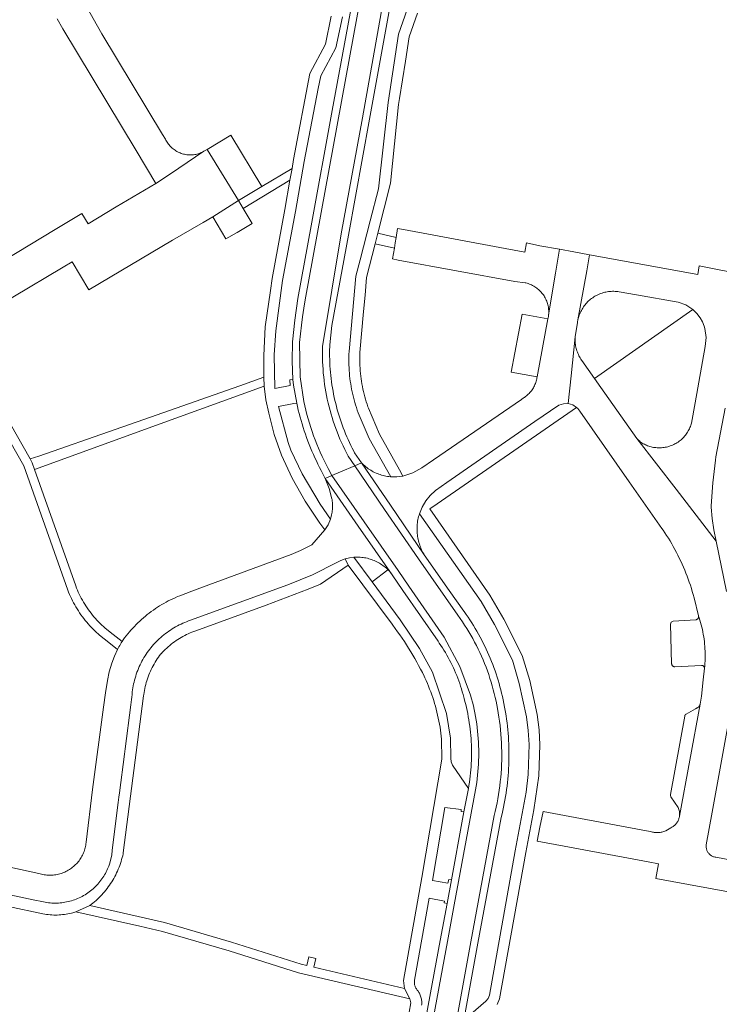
# Model space of a CAD drawing. Extents: x 146402 to 164798, y 455483 to 464134.
# Tile 437 of 575: x 158873 to 158989, y 460057 to 460221. Entities that reach past the tile are written whole.
import ezdxf

# ---------------------------------------------------------------- set-up
doc = ezdxf.new("R2010")
doc.units = 0
doc.header["$LTSCALE"] = 0.2
for name, color, linetype, lineweight in [('B-XX-VH-VERHARDING_ASFALT-GV', 252, 'CONTINUOUS', 18), ('B-XX-VH-VERHARDING_BETONSTRAATSTEEN-GV', 252, 'CONTINUOUS', 18), ('B-XX-VH-VERHARDING_HALFVERHARDING-GV', 252, 'CONTINUOUS', 18), ('B-XX-VH-VERHARDING_TEGEL-GV', 252, 'CONTINUOUS', 18)]:
    doc.layers.add(name, color=color, linetype=linetype, lineweight=lineweight)

msp = doc.modelspace()

# ---------------------------------------------------------------- linework, layer by layer
at = {"layer": 'B-XX-VH-VERHARDING_ASFALT-GV'}
for points in [[(158931.69, 460236.456), (158920.282, 460174.305), (158920.051, 460172.893), (158919.845, 460171.477), (158919.663, 460170.058), (158919.507, 460168.636), (158919.376, 460167.211), (158919.451, 460161.478), (158920.058, 460157.367), (158920.222, 460156.642), (158920.398, 460155.92), (158920.585, 460155.201), (158920.786, 460154.486), (158920.998, 460153.774), (158921.222, 460153.065), (158921.459, 460152.361), (158921.707, 460151.66), (158921.967, 460150.964), (158922.239, 460150.273), (158922.522, 460149.586), (158922.817, 460148.904), (158923.124, 460148.227), (158923.442, 460147.556), (158923.771, 460146.889), (158924.112, 460146.229), (158924.738, 460145.055), (158926.18, 460145.667), (158928.536, 460146.667), (158927.452, 460148.274), (158927.159, 460148.834), (158926.876, 460149.398), (158926.603, 460149.968), (158926.339, 460150.542), (158926.086, 460151.121), (158925.843, 460151.704), (158925.61, 460152.291), (158925.387, 460152.882), (158925.175, 460153.477), (158924.973, 460154.075), (158924.781, 460154.677), (158924.6, 460155.282), (158924.429, 460155.891), (158924.269, 460156.502), (158924.12, 460157.115), (158923.981, 460157.732), (158923.853, 460158.35), (158923.736, 460158.971), (158923.63, 460159.594), (158923.534, 460160.218), (158923.45, 460160.844), (158923.376, 460161.471), (158923.313, 460162.1), (158923.262, 460162.729), (158923.221, 460163.36), (158923.191, 460163.991), (158923.172, 460164.622), (158923.164, 460165.254), (158923.167, 460165.885), (158923.181, 460166.517), (158926.309, 460185.275), (158929.829, 460204.595), (158936.063, 460239.59)], [(158936.063, 460239.59), (158929.829, 460204.595), (158926.309, 460185.275), (158923.181, 460166.517), (158923.167, 460165.885), (158923.164, 460165.254), (158923.172, 460164.622), (158923.191, 460163.991), (158923.221, 460163.36), (158923.262, 460162.729), (158923.313, 460162.1), (158923.376, 460161.471), (158923.45, 460160.844), (158923.534, 460160.218), (158923.63, 460159.594), (158923.736, 460158.971), (158923.853, 460158.35), (158923.981, 460157.732), (158924.12, 460157.115), (158924.269, 460156.502), (158924.429, 460155.891), (158924.6, 460155.282), (158924.781, 460154.677), (158924.973, 460154.075), (158925.175, 460153.477), (158925.387, 460152.882), (158925.61, 460152.291), (158925.843, 460151.704), (158926.086, 460151.121), (158926.339, 460150.542), (158926.603, 460149.968), (158926.876, 460149.398), (158927.159, 460148.834), (158927.452, 460148.274), (158928.536, 460146.667), (158929.651, 460147.141), (158928.51, 460148.84), (158928.369, 460149.107), (158928.126, 460149.578), (158927.891, 460150.054), (158927.663, 460150.532), (158927.443, 460151.014), (158927.229, 460151.499), (158927.023, 460151.988), (158926.825, 460152.479), (158926.633, 460152.973), (158926.45, 460153.47), (158926.273, 460153.97), (158926.105, 460154.473), (158925.944, 460154.978), (158925.79, 460155.485), (158925.645, 460155.995), (158925.507, 460156.507), (158925.376, 460157.021), (158925.254, 460157.536), (158925.139, 460158.054), (158925.032, 460158.573), (158924.933, 460159.094), (158924.842, 460159.616), (158924.759, 460160.139), (158924.683, 460160.664), (158924.616, 460161.19), (158924.556, 460161.716), (158924.505, 460162.244), (158924.461, 460162.772), (158924.426, 460163.301), (158924.398, 460163.83), (158924.378, 460164.36), (158924.367, 460164.89), (158924.363, 460165.42), (158924.368, 460165.95), (158924.38, 460166.48), (158924.42, 460166.8), (158924.73, 460170.04), (158927.49, 460185.06), (158931.01, 460204.38), (158936.784, 460236.14)], [(158928.365, 460225.046), (158924.81, 460205.79), (158921.29, 460186.58), (158919.1, 460174.51), (158918.56, 460170.92), (158918.18, 460167.31), (158918.13, 460164.07), (158918.23, 460161.03), (158918.37, 460160.07), (158918.885, 460157.113), (158919.016, 460156.527), (158919.155, 460155.943), (158919.302, 460155.361), (158919.456, 460154.781), (158919.618, 460154.203), (158919.788, 460153.628), (158919.965, 460153.054), (158920.15, 460152.483), (158920.343, 460151.915), (158920.543, 460151.349), (158920.751, 460150.786), (158920.966, 460150.225), (158921.189, 460149.668), (158921.419, 460149.113), (158921.656, 460148.562), (158921.901, 460148.014), (158922.153, 460147.469), (158922.413, 460146.928), (158922.679, 460146.39), (158922.953, 460145.856), (158923.05, 460145.67), (158923.338, 460145.127), (158923.607, 460144.575), (158924.738, 460145.055), (158924.112, 460146.229), (158923.771, 460146.889), (158923.442, 460147.556), (158923.124, 460148.227), (158922.817, 460148.904), (158922.522, 460149.586), (158922.239, 460150.273), (158921.967, 460150.964), (158921.707, 460151.66), (158921.459, 460152.361), (158921.222, 460153.065), (158920.998, 460153.774), (158920.786, 460154.486), (158920.585, 460155.201), (158920.398, 460155.92), (158920.222, 460156.642), (158920.058, 460157.367), (158919.451, 460161.478), (158919.376, 460167.211), (158919.507, 460168.636), (158919.663, 460170.058), (158919.845, 460171.477), (158920.051, 460172.893), (158920.282, 460174.305), (158931.69, 460236.456)], [(158990.4, 460125.74), (158988.699, 460134.115), (158982.017, 460142.75), (158975.47, 460151.21), (158969.49, 460159.72), (158968.459, 460161.189), (158966.34, 460164.2), (158966.301, 460164.254), (158966.179, 460164.432), (158966.063, 460164.615), (158965.954, 460164.802), (158965.852, 460164.994), (158965.757, 460165.188), (158965.669, 460165.386), (158965.589, 460165.587), (158965.516, 460165.791), (158965.451, 460165.998), (158965.393, 460166.207), (158965.343, 460166.417), (158965.302, 460166.63), (158965.267, 460166.844), (158965.241, 460167.059), (158965.223, 460167.275), (158965.213, 460167.491), (158965.21, 460167.707), (158965.216, 460167.924), (158965.23, 460168.14), (158964.542, 460161.637), (158964.054, 460157.024), (158964.812, 460156.809), (158965.472, 460156.378), (158965.671, 460156.183), (158965.85, 460155.97), (158965.98, 460155.75), (158974.23, 460143.97), (158979.66, 460136.24), (158979.843, 460135.975), (158980.145, 460135.525), (158980.441, 460135.071), (158980.73, 460134.612), (158981.012, 460134.149), (158981.288, 460133.682), (158981.556, 460133.21), (158981.817, 460132.735), (158982.072, 460132.257), (158982.319, 460131.774), (158982.559, 460131.288), (158982.792, 460130.798), (158983.018, 460130.305), (158983.237, 460129.809), (158983.448, 460129.31), (158983.651, 460128.807), (158983.848, 460128.302), (158984.036, 460127.793), (158984.218, 460127.282), (158984.391, 460126.769), (158984.558, 460126.252), (158984.716, 460125.734), (158984.867, 460125.213), (158985.01, 460124.69), (158985.753, 460121.701), (158985.755, 460121.695), (158985.769, 460121.632), (158985.868, 460121.356), (158985.988, 460120.97), (158986.101, 460120.581), (158986.206, 460120.19), (158986.304, 460119.797), (158986.393, 460119.402), (158986.475, 460119.005), (158986.549, 460118.607), (158986.615, 460118.208), (158986.673, 460117.807), (158986.724, 460117.405), (158986.766, 460117.003), (158986.8, 460116.599), (158986.827, 460116.195), (158986.845, 460115.791), (158986.856, 460115.386), (158986.858, 460114.981), (158986.852, 460114.576), (158986.839, 460114.171), (158986.817, 460113.767), (158986.788, 460113.363), (158986.75, 460112.96), (158986.538, 460111.057), (158986.23, 460108.3), (158986.018, 460106.985), (158982.581, 460088.347), (158982.566, 460088.252), (158982.538, 460088.114), (158982.502, 460087.977), (158982.458, 460087.843), (158982.407, 460087.711), (158982.348, 460087.583), (158982.282, 460087.458), (158982.21, 460087.337), (158982.13, 460087.22), (158982.044, 460087.108), (158981.952, 460087.001), (158981.854, 460086.9), (158981.75, 460086.804), (158981.641, 460086.714), (158981.527, 460086.63), (158981.409, 460086.553), (158981.286, 460086.483), (158981.16, 460086.42), (158980.29, 460085.92), (158980.278, 460085.914), (158980.131, 460085.848), (158979.981, 460085.79), (158979.828, 460085.738), (158979.673, 460085.695), (158979.516, 460085.659), (158979.357, 460085.631), (158979.197, 460085.612), (158979.036, 460085.6), (158978.875, 460085.596), (158978.714, 460085.6), (158978.554, 460085.612), (158978.394, 460085.632), (158978.235, 460085.66), (158978.078, 460085.695), (158977.923, 460085.739), (158977.77, 460085.79), (158977.09, 460085.92), (158964.35, 460088.28), (158959.89, 460089.11), (158959.369, 460086.532), (158958.89, 460084.16), (158963.4, 460083.33), (158977.37, 460080.74), (158979.09, 460080.43), (158978.66, 460077.99), (158992.83, 460075.36)], [(158945.2, 460052.786), (158947.87, 460067.396), (158951.766, 460088.43), (158951.934, 460089.129), (158952.09, 460089.831), (158952.234, 460090.536), (158952.365, 460091.242), (158952.485, 460091.951), (158952.592, 460092.662), (158952.688, 460093.375), (158952.771, 460094.089), (158952.841, 460094.805), (158952.9, 460095.521), (158952.946, 460096.239), (158952.98, 460096.957), (158953.001, 460097.676), (158953.01, 460098.395), (158953.007, 460099.114), (158952.992, 460099.832), (158952.964, 460100.551), (158952.924, 460101.269), (158952.872, 460101.986), (158952.807, 460102.702), (158952.73, 460103.417), (158952.641, 460104.13), (158952.539, 460104.842), (158952.426, 460105.552), (158952.3, 460106.26), (158952.056, 460107.473), (158951.915, 460108.115), (158951.764, 460108.754), (158951.601, 460109.391), (158951.427, 460110.024), (158951.241, 460110.655), (158951.045, 460111.282), (158950.838, 460111.905), (158950.62, 460112.525), (158950.391, 460113.141), (158950.152, 460113.753), (158949.902, 460114.36), (158949.641, 460114.963), (158949.37, 460115.562), (158949.088, 460116.155), (158948.796, 460116.744), (158948.494, 460117.327), (158948.181, 460117.905), (158947.859, 460118.478), (158947.526, 460119.044), (158947.184, 460119.605), (158946.832, 460120.16), (158946.47, 460120.708), (158946.099, 460121.251), (158945.718, 460121.786), (158939.13, 460131.182), (158933.493, 460139.41), (158928.536, 460146.667), (158926.18, 460145.667), (158924.738, 460145.055), (158930.122, 460137.318), (158935.755, 460129.226), (158937.548, 460126.611), (158943.398, 460118.131), (158946.053, 460113.234), (158947.834, 460108.489), (158947.997, 460107.899), (158948.149, 460107.307), (158948.291, 460106.712), (158948.422, 460106.115), (158948.543, 460105.515), (158948.654, 460104.914), (158948.754, 460104.311), (158948.844, 460103.706), (158948.923, 460103.099), (158948.992, 460102.491), (158949.05, 460101.883), (158949.098, 460101.273), (158949.135, 460100.662), (158949.161, 460100.051), (158949.177, 460099.44), (158949.183, 460098.828), (158949.177, 460098.217), (158949.161, 460097.605), (158949.134, 460096.994), (158949.097, 460096.384), (158949.049, 460095.774), (158948.991, 460095.165), (158948.922, 460094.558), (158948.843, 460093.951), (158948.753, 460093.346), (158948.652, 460092.743), (158945.081, 460073.605), (158943.961, 460067.455), (158941.069, 460051.869)], [(158946.38, 460052.57), (158949.05, 460067.18), (158952.93, 460088.14), (158953.068, 460088.711), (158953.199, 460089.284), (158953.321, 460089.859), (158953.436, 460090.435), (158953.543, 460091.013), (158953.642, 460091.592), (158953.733, 460092.172), (158953.816, 460092.754), (158953.891, 460093.337), (158953.959, 460093.92), (158954.018, 460094.505), (158954.069, 460095.09), (158954.113, 460095.676), (158954.148, 460096.262), (158954.176, 460096.849), (158954.195, 460097.437), (158954.207, 460098.024), (158954.21, 460098.612), (158954.206, 460099.199), (158954.193, 460099.787), (158954.173, 460100.374), (158954.144, 460100.961), (158954.108, 460101.547), (158954.063, 460102.133), (158954.011, 460102.718), (158953.951, 460103.303), (158953.882, 460103.886), (158953.806, 460104.469), (158953.722, 460105.05), (158953.63, 460105.631), (158953.53, 460106.209), (158953.48, 460106.48), (158953.23, 460107.72), (158953.112, 460108.264), (158952.986, 460108.807), (158952.852, 460109.347), (158952.71, 460109.886), (158952.56, 460110.422), (158952.403, 460110.957), (158952.239, 460111.488), (158952.066, 460112.018), (158951.886, 460112.545), (158951.699, 460113.069), (158951.504, 460113.591), (158951.301, 460114.11), (158951.091, 460114.626), (158950.874, 460115.138), (158950.649, 460115.648), (158950.417, 460116.154), (158950.178, 460116.657), (158949.932, 460117.157), (158949.678, 460117.652), (158949.418, 460118.144), (158949.15, 460118.633), (158948.875, 460119.117), (158948.593, 460119.598), (158948.305, 460120.074), (158948.01, 460120.546), (158947.708, 460121.014), (158947.399, 460121.477), (158947.084, 460121.936), (158946.762, 460122.391), (158946.69, 460122.49), (158944.26, 460125.91), (158940.12, 460131.86), (158934.483, 460140.088), (158929.651, 460147.141), (158928.536, 460146.667), (158933.493, 460139.41), (158939.13, 460131.182), (158945.718, 460121.786), (158946.099, 460121.251), (158946.47, 460120.708), (158946.832, 460120.16), (158947.184, 460119.605), (158947.526, 460119.044), (158947.859, 460118.478), (158948.181, 460117.905), (158948.494, 460117.327), (158948.796, 460116.744), (158949.088, 460116.155), (158949.37, 460115.562), (158949.641, 460114.963), (158949.902, 460114.36), (158950.152, 460113.753), (158950.391, 460113.141), (158950.62, 460112.525), (158950.838, 460111.905), (158951.045, 460111.282), (158951.241, 460110.655), (158951.427, 460110.024), (158951.601, 460109.391), (158951.764, 460108.754), (158951.915, 460108.115), (158952.056, 460107.473), (158952.3, 460106.26), (158952.426, 460105.552), (158952.539, 460104.842), (158952.641, 460104.13), (158952.73, 460103.417), (158952.807, 460102.702), (158952.872, 460101.986), (158952.924, 460101.269), (158952.964, 460100.551), (158952.992, 460099.832), (158953.007, 460099.114), (158953.01, 460098.395), (158953.001, 460097.676), (158952.98, 460096.957), (158952.946, 460096.239), (158952.9, 460095.521), (158952.841, 460094.805), (158952.771, 460094.089), (158952.688, 460093.375), (158952.592, 460092.662), (158952.485, 460091.951), (158952.365, 460091.242), (158952.234, 460090.536), (158952.09, 460089.831), (158951.934, 460089.129), (158951.766, 460088.43), (158947.87, 460067.396), (158945.2, 460052.786)], [(158941.069, 460051.869), (158943.961, 460067.455), (158945.081, 460073.605), (158948.652, 460092.743), (158948.753, 460093.346), (158948.843, 460093.951), (158948.922, 460094.558), (158948.991, 460095.165), (158949.049, 460095.774), (158949.097, 460096.384), (158949.134, 460096.994), (158949.161, 460097.605), (158949.177, 460098.217), (158949.183, 460098.828), (158949.177, 460099.44), (158949.161, 460100.051), (158949.135, 460100.662), (158949.098, 460101.273), (158949.05, 460101.883), (158948.992, 460102.491), (158948.923, 460103.099), (158948.844, 460103.706), (158948.754, 460104.311), (158948.654, 460104.914), (158948.543, 460105.515), (158948.422, 460106.115), (158948.291, 460106.712), (158948.149, 460107.307), (158947.997, 460107.899), (158947.834, 460108.489), (158946.053, 460113.234), (158943.398, 460118.131), (158937.548, 460126.611), (158935.755, 460129.226), (158930.122, 460137.318), (158924.738, 460145.055), (158923.607, 460144.575), (158929.137, 460136.632), (158934.77, 460128.54), (158936.56, 460125.93), (158942.41, 460117.45), (158942.616, 460117.155), (158942.88, 460116.763), (158943.139, 460116.367), (158943.39, 460115.966), (158943.635, 460115.561), (158943.872, 460115.152), (158944.103, 460114.739), (158944.327, 460114.322), (158944.543, 460113.902), (158944.753, 460113.478), (158944.955, 460113.05), (158945.15, 460112.619), (158945.338, 460112.185), (158945.518, 460111.748), (158945.691, 460111.307), (158945.856, 460110.864), (158946.014, 460110.418), (158946.165, 460109.97), (158946.308, 460109.519), (158946.443, 460109.065), (158946.57, 460108.61), (158946.68, 460108.16), (158946.74, 460107.946), (158946.876, 460107.442), (158947.004, 460106.936), (158947.124, 460106.428), (158947.237, 460105.919), (158947.341, 460105.407), (158947.438, 460104.894), (158947.527, 460104.38), (158947.608, 460103.864), (158947.681, 460103.347), (158947.747, 460102.829), (158947.804, 460102.311), (158947.853, 460101.791), (158947.894, 460101.271), (158947.928, 460100.75), (158947.953, 460100.228), (158947.971, 460099.707), (158947.98, 460099.185), (158947.981, 460098.663), (158947.975, 460098.141), (158947.96, 460097.619), (158947.938, 460097.097), (158947.907, 460096.576), (158947.868, 460096.056), (158947.822, 460095.536), (158947.767, 460095.016), (158947.705, 460094.498), (158947.635, 460093.981), (158947.556, 460093.465), (158947.47, 460092.95), (158946.72, 460089.06), (158946.5, 460087.83), (158944.67, 460077.73), (158943.9, 460073.82), (158942.78, 460067.67), (158939.04, 460047.51)], [(158993.54, 460080.59), (158988.62, 460081.5), (158988.5, 460081.52), (158988.382, 460081.548), (158988.266, 460081.584), (158988.152, 460081.627), (158988.042, 460081.677), (158987.935, 460081.735), (158987.832, 460081.8), (158987.734, 460081.871), (158987.641, 460081.948), (158987.552, 460082.032), (158987.47, 460082.121), (158987.394, 460082.215), (158987.324, 460082.315), (158987.26, 460082.418), (158987.204, 460082.526), (158987.155, 460082.637), (158987.113, 460082.751), (158987.079, 460082.867), (158987.053, 460082.986), (158987.034, 460083.106), (158987.024, 460083.227), (158987.021, 460083.348), (158987.027, 460083.469), (158987.04, 460083.59), (158988.04, 460088.98), (158991.34, 460107.3)]]:
    msp.add_lwpolyline(points, dxfattribs=at)
at = {"layer": 'B-XX-VH-VERHARDING_BETONSTRAATSTEEN-GV'}
for points in [[(158879.011, 460221.047), (158879.98, 460219.38), (158892.19, 460199.17), (158895.44, 460193.64), (158897.868, 460195.271), (158903.45, 460199.02), (158903.357, 460198.968), (158903.188, 460198.88), (158903.015, 460198.799), (158902.839, 460198.726), (158902.659, 460198.66), (158902.477, 460198.601), (158902.293, 460198.55), (158902.107, 460198.507), (158901.92, 460198.472), (158901.731, 460198.444), (158901.541, 460198.425), (158901.35, 460198.414), (158901.159, 460198.41), (158900.968, 460198.415), (158900.777, 460198.427), (158900.587, 460198.448), (158900.399, 460198.476), (158900.211, 460198.512), (158900.025, 460198.557), (158899.841, 460198.609), (158899.66, 460198.668), (158899.481, 460198.735), (158899.305, 460198.81), (158899.133, 460198.891), (158898.964, 460198.98), (158898.799, 460199.076), (158898.637, 460199.179), (158898.481, 460199.288), (158898.329, 460199.404), (158898.182, 460199.527), (158898.041, 460199.655), (158897.905, 460199.789), (158897.774, 460199.928), (158897.65, 460200.073), (158897.532, 460200.223), (158897.42, 460200.378), (158897.315, 460200.537), (158897.216, 460200.701), (158897.124, 460200.869), (158897.04, 460201.04), (158896.57, 460201.79), (158886.47, 460218.58), (158883.786, 460223.261)], [(158863.22, 460169.75), (158880.04, 460179.74), (158881.5, 460180.61), (158884.311, 460175.95), (158898.2, 460184.2), (158903.308, 460187.176), (158904.95, 460188.132), (158909.2, 460190.81), (158903.961, 460199.328), (158903.45, 460199.02), (158897.868, 460195.271), (158895.44, 460193.64), (158888.864, 460189.744), (158884.17, 460186.94), (158883.14, 460188.66), (158878.69, 460185.97), (158865.978, 460178.347)], [(158993.4, 460178.47), (158985.86, 460179.94), (158985.634, 460178.533), (158967.618, 460181.792), (158967.14, 460179.134), (158965.673, 460170.973), (158965.705, 460171.109), (158965.761, 460171.322), (158965.825, 460171.532), (158965.896, 460171.74), (158965.975, 460171.945), (158966.062, 460172.147), (158966.155, 460172.345), (158966.256, 460172.541), (158966.364, 460172.732), (158966.479, 460172.92), (158966.6, 460173.103), (158966.728, 460173.281), (158966.863, 460173.455), (158967.003, 460173.624), (158967.15, 460173.787), (158967.303, 460173.945), (158967.461, 460174.097), (158967.625, 460174.244), (158967.794, 460174.384), (158967.968, 460174.519), (158968.146, 460174.646), (158968.33, 460174.768), (158968.517, 460174.882), (158968.709, 460174.99), (158968.904, 460175.09), (158969.103, 460175.183), (158969.305, 460175.269), (158969.51, 460175.348), (158969.718, 460175.419), (158969.929, 460175.483), (158970.141, 460175.538), (158970.355, 460175.586), (158970.571, 460175.626), (158970.789, 460175.659), (158971.007, 460175.683), (158971.226, 460175.699), (158971.446, 460175.708), (158971.665, 460175.708), (158971.885, 460175.701), (158972.104, 460175.685), (158972.323, 460175.661), (158972.54, 460175.63), (158975.42, 460175.11), (158982.36, 460173.9), (158983.663, 460173.438), (158984.821, 460172.681), (158985.478, 460172.041), (158986.036, 460171.314), (158986.415, 460170.622), (158986.71, 460169.89), (158986.83, 460169.49), (158987.041, 460168.018), (158986.88, 460166.54), (158985.2, 460157.13), (158984.58, 460153.75), (158984.542, 460153.618), (158984.478, 460153.418), (158984.407, 460153.22), (158984.328, 460153.024), (158984.241, 460152.832), (158984.148, 460152.644), (158984.047, 460152.459), (158983.939, 460152.278), (158983.824, 460152.101), (158983.703, 460151.929), (158983.576, 460151.761), (158983.442, 460151.599), (158983.302, 460151.441), (158983.156, 460151.289), (158983.005, 460151.143), (158982.848, 460151.003), (158982.686, 460150.868), (158982.518, 460150.74), (158982.347, 460150.619), (158982.17, 460150.503), (158981.99, 460150.395), (158981.805, 460150.294), (158981.617, 460150.2), (158981.425, 460150.113), (158981.23, 460150.033), (158981.032, 460149.961), (158980.832, 460149.896), (158980.629, 460149.839), (158980.424, 460149.79), (158980.218, 460149.748), (158980.01, 460149.715), (158979.801, 460149.689), (158979.591, 460149.671), (158979.381, 460149.662), (158979.17, 460149.66), (158978.87, 460149.67), (158978.846, 460149.671), (158978.646, 460149.685), (158978.448, 460149.706), (158978.25, 460149.736), (158978.053, 460149.773), (158977.858, 460149.818), (158977.665, 460149.871), (158977.475, 460149.932), (158977.287, 460150), (158977.102, 460150.075), (158976.919, 460150.158), (158976.741, 460150.249), (158976.566, 460150.346), (158976.395, 460150.45), (158976.229, 460150.561), (158976.067, 460150.678), (158975.91, 460150.802), (158975.758, 460150.932), (158975.611, 460151.068), (158975.47, 460151.21), (158982.017, 460142.75), (158988.699, 460134.115), (158988.31, 460136.03), (158988.002, 460137.906), (158987.84, 460139.8), (158987.85, 460140.02), (158988.112, 460143.809), (158988.56, 460147.58), (158988.63, 460148.17), (158990.21, 460156.24)], [(158866.91, 460076.16), (158875.04, 460074.42), (158876.75, 460074.06), (158877.021, 460074.008), (158877.294, 460073.964), (158877.568, 460073.928), (158877.843, 460073.899), (158878.119, 460073.879), (158878.395, 460073.867), (158878.671, 460073.862), (158878.948, 460073.866), (158879.224, 460073.878), (158879.499, 460073.897), (158879.774, 460073.925), (158880.048, 460073.961), (158880.321, 460074.004), (158880.593, 460074.056), (158880.863, 460074.115), (158881.131, 460074.182), (158881.397, 460074.256), (158881.661, 460074.339), (158881.922, 460074.429), (158882.181, 460074.526), (158882.436, 460074.631), (158882.689, 460074.744), (158882.938, 460074.863), (158883.183, 460074.99), (158883.425, 460075.124), (158883.663, 460075.265), (158883.897, 460075.412), (158884.126, 460075.566), (158884.351, 460075.727), (158884.571, 460075.894), (158884.786, 460076.068), (158884.996, 460076.248), (158885.2, 460076.434), (158885.4, 460076.625), (158885.593, 460076.822), (158885.781, 460077.025), (158885.963, 460077.233), (158886.138, 460077.447), (158886.308, 460077.665), (158886.471, 460077.888), (158886.628, 460078.116), (158886.777, 460078.348), (158886.92, 460078.584), (158887.057, 460078.825), (158887.186, 460079.069), (158887.308, 460079.317), (158887.423, 460079.568), (158887.53, 460079.823), (158887.613, 460080.034), (158887.781, 460080.517), (158887.922, 460081.008), (158888.098, 460081.828), (158888.2, 460082.66), (158889.188, 460090.598), (158889.299, 460091.487), (158889.39, 460092.22), (158890.214, 460098.66), (158890.329, 460099.56), (158891.261, 460106.85), (158891.375, 460107.741), (158891.43, 460108.17), (158891.49, 460108.59), (158891.497, 460108.675), (158891.532, 460109.011), (158891.574, 460109.346), (158891.624, 460109.68), (158891.682, 460110.013), (158891.748, 460110.345), (158891.822, 460110.674), (158891.903, 460111.002), (158891.992, 460111.328), (158892.089, 460111.652), (158892.194, 460111.973), (158892.306, 460112.292), (158892.426, 460112.608), (158892.553, 460112.921), (158892.687, 460113.231), (158892.829, 460113.538), (158892.978, 460113.841), (158893.134, 460114.141), (158893.298, 460114.437), (158893.468, 460114.729), (158893.645, 460115.016), (158893.828, 460115.3), (158894.019, 460115.579), (158894.216, 460115.854), (158894.419, 460116.124), (158894.629, 460116.389), (158894.845, 460116.648), (158895.067, 460116.903), (158895.295, 460117.152), (158895.529, 460117.396), (158895.769, 460117.635), (158896.014, 460117.867), (158896.265, 460118.094), (158896.521, 460118.315), (158896.782, 460118.529), (158897.048, 460118.737), (158897.319, 460118.939), (158897.594, 460119.135), (158897.874, 460119.324), (158898.159, 460119.506), (158898.448, 460119.681), (158898.741, 460119.85), (158899.037, 460120.012), (158899.338, 460120.166), (158899.642, 460120.313), (158899.949, 460120.453), (158900.26, 460120.586), (158900.574, 460120.712), (158900.891, 460120.83), (158901.21, 460120.94), (158917.39, 460126.85), (158921.5, 460128.5), (158925.55, 460130.58), (158926.222, 460130.911), (158926.926, 460131.166), (158927.654, 460131.342), (158928.398, 460131.436), (158928.504, 460131.444), (158928.744, 460131.456), (158928.984, 460131.459), (158929.224, 460131.455), (158929.464, 460131.443), (158929.703, 460131.423), (158929.941, 460131.395), (158930.179, 460131.359), (158930.415, 460131.315), (158930.649, 460131.263), (158930.882, 460131.203), (158931.112, 460131.136), (158931.34, 460131.061), (158931.566, 460130.979), (158931.788, 460130.889), (158932.008, 460130.792), (158932.224, 460130.687), (158932.436, 460130.575), (158932.645, 460130.457), (158932.85, 460130.331), (158933.05, 460130.199), (158933.246, 460130.06), (158933.437, 460129.914), (158933.623, 460129.763), (158933.804, 460129.605), (158933.979, 460129.441), (158934.055, 460129.366), (158934.149, 460129.272), (158934.313, 460129.097), (158934.472, 460128.916), (158934.624, 460128.731), (158934.77, 460128.54), (158929.137, 460136.632), (158923.607, 460144.575), (158924.27, 460142.908), (158924.75, 460141.18), (158924.774, 460141.033), (158924.805, 460140.801), (158924.829, 460140.569), (158924.844, 460140.335), (158924.852, 460140.101), (158924.851, 460139.867), (158924.842, 460139.634), (158924.826, 460139.4), (158924.801, 460139.168), (158924.769, 460138.936), (158924.728, 460138.706), (158924.68, 460138.477), (158924.624, 460138.25), (158924.56, 460138.025), (158924.489, 460137.802), (158924.094, 460136.86), (158923.56, 460135.99), (158921.42, 460133.5), (158919.52, 460132.56), (158917.99, 460131.92), (158904.24, 460126.87), (158901.42, 460125.801), (158899.41, 460125.04), (158899.025, 460124.88), (158898.643, 460124.712), (158898.265, 460124.537), (158897.89, 460124.354), (158897.518, 460124.165), (158897.151, 460123.968), (158896.787, 460123.765), (158896.427, 460123.554), (158896.071, 460123.337), (158895.719, 460123.113), (158895.372, 460122.882), (158895.029, 460122.644), (158894.691, 460122.4), (158894.358, 460122.15), (158894.029, 460121.893), (158893.706, 460121.63), (158893.387, 460121.361), (158893.074, 460121.085), (158892.766, 460120.804), (158892.464, 460120.517), (158892.167, 460120.224), (158891.876, 460119.926), (158891.59, 460119.622), (158891.311, 460119.312), (158891.037, 460118.998), (158890.77, 460118.678), (158890.508, 460118.353), (158890.253, 460118.023), (158890.005, 460117.688), (158889.82, 460117.43), (158889.685, 460117.214), (158889.554, 460116.995), (158889.427, 460116.774), (158889.304, 460116.551), (158889.185, 460116.326), (158889.07, 460116.098), (158888.551, 460114.97), (158888.112, 460113.809), (158887.691, 460112.38), (158887.39, 460110.92), (158887.07, 460108.85), (158886.755, 460106.487), (158884.93, 460092.78), (158883.84, 460084), (158883.836, 460083.962), (158883.811, 460083.744), (158883.778, 460083.527), (158883.738, 460083.311), (158883.689, 460083.097), (158883.633, 460082.885), (158883.569, 460082.675), (158883.497, 460082.468), (158883.418, 460082.263), (158883.331, 460082.062), (158883.237, 460081.863), (158883.136, 460081.669), (158883.028, 460081.478), (158882.913, 460081.291), (158882.791, 460081.108), (158882.663, 460080.93), (158882.528, 460080.757), (158882.387, 460080.589), (158882.24, 460080.426), (158882.087, 460080.269), (158881.929, 460080.117), (158881.765, 460079.971), (158881.596, 460079.831), (158881.422, 460079.698), (158881.243, 460079.57), (158881.06, 460079.45), (158880.872, 460079.336), (158880.68, 460079.229), (158880.485, 460079.129), (158880.286, 460079.037), (158880.084, 460078.951), (158879.879, 460078.874), (158879.671, 460078.803), (158879.461, 460078.741), (158879.248, 460078.686), (158879.034, 460078.638), (158878.818, 460078.599), (158878.601, 460078.567), (158878.383, 460078.544), (158878.164, 460078.528), (158877.945, 460078.521), (158877.725, 460078.521), (158877.506, 460078.53), (158877.287, 460078.546), (158877.069, 460078.57), (158876.852, 460078.603), (158876.636, 460078.643), (158876.422, 460078.691), (158876.21, 460078.747), (158876, 460078.81), (158869.343, 460080.239)]]:
    msp.add_lwpolyline(points, dxfattribs=at)
for points in [[(158913.08, 460193.13), (158907.92, 460201.71), (158903.961, 460199.328), (158909.2, 460190.81)], [(158909.972, 460189.511), (158909.2, 460190.81), (158904.95, 460188.132), (158907.08, 460184.43), (158908.961, 460185.516), (158911.48, 460186.97)], [(158936.64, 460186), (158935.68, 460186.16), (158935.433, 460184.678), (158935.282, 460183.773), (158935.136, 460182.899), (158934.84, 460181.12), (158935.76, 460180.9), (158955.2, 460177.35), (158956.9, 460177.12), (158957.028, 460177.091), (158957.221, 460177.04), (158957.378, 460176.992), (158957.412, 460176.981), (158957.6, 460176.914), (158957.786, 460176.841), (158957.968, 460176.759), (158958.147, 460176.671), (158958.322, 460176.575), (158958.493, 460176.473), (158958.661, 460176.363), (158958.823, 460176.247), (158958.981, 460176.125), (158959.133, 460175.997), (158959.281, 460175.862), (158959.423, 460175.722), (158959.559, 460175.576), (158959.69, 460175.424), (158959.814, 460175.268), (158959.931, 460175.107), (158960.043, 460174.941), (158960.147, 460174.771), (158960.245, 460174.597), (158960.335, 460174.419), (158960.418, 460174.237), (158960.494, 460174.053), (158960.563, 460173.865), (158960.624, 460173.675), (158960.677, 460173.483), (158960.723, 460173.288), (158960.76, 460173.092), (158960.79, 460172.895), (158960.812, 460172.696), (158960.826, 460172.497), (158960.832, 460172.298), (158960.83, 460172.098), (158960.82, 460171.899), (158960.808, 460171.765), (158961.962, 460178.733), (158962.619, 460182.697), (158959.34, 460183.29), (158957.14, 460183.75), (158956.822, 460182.233)], [(158964.991, 460182.268), (158962.619, 460182.697), (158961.962, 460178.733), (158960.808, 460171.765), (158960.802, 460171.7), (158960.776, 460171.502), (158960.742, 460171.305), (158960.7, 460171.11), (158958.89, 460161.45), (158958.87, 460161.323), (158958.834, 460161.127), (158958.789, 460160.933), (158958.736, 460160.742), (158958.676, 460160.552), (158958.609, 460160.365), (158958.534, 460160.181), (158958.451, 460160), (158958.361, 460159.822), (158958.265, 460159.648), (158958.161, 460159.479), (158958.051, 460159.313), (158957.934, 460159.152), (158957.81, 460158.996), (158957.681, 460158.845), (158957.545, 460158.699), (158957.404, 460158.559), (158957.257, 460158.425), (158957.105, 460158.297), (158956.948, 460158.175), (158956.786, 460158.059), (158956.62, 460157.95), (158956.28, 460157.72), (158941.64, 460147.67), (158939.7, 460146.34), (158938.213, 460145.476), (158936.572, 460144.959), (158935.575, 460144.833), (158934.57, 460144.84), (158934.479, 460144.848), (158934.232, 460144.874), (158933.986, 460144.907), (158933.742, 460144.949), (158933.499, 460144.999), (158933.257, 460145.056), (158933.018, 460145.122), (158932.781, 460145.195), (158932.546, 460145.275), (158932.314, 460145.363), (158932.085, 460145.459), (158931.859, 460145.562), (158931.637, 460145.672), (158931.418, 460145.789), (158931.203, 460145.913), (158930.993, 460146.044), (158930.786, 460146.182), (158930.585, 460146.326), (158930.388, 460146.477), (158930.196, 460146.634), (158930.009, 460146.797), (158929.827, 460146.966), (158929.651, 460147.141), (158934.483, 460140.088), (158940.12, 460131.86), (158940.024, 460132.021), (158939.898, 460132.244), (158939.78, 460132.471), (158939.669, 460132.702), (158939.565, 460132.935), (158939.468, 460133.172), (158939.379, 460133.412), (158939.297, 460133.655), (158939.223, 460133.9), (158939.157, 460134.147), (158939.099, 460134.396), (158939.048, 460134.647), (158939.005, 460134.9), (158938.97, 460135.153), (158938.943, 460135.408), (158938.924, 460135.663), (158938.913, 460135.919), (158938.91, 460136.174), (158938.915, 460136.43), (158938.928, 460136.686), (158938.949, 460136.941), (158938.978, 460137.195), (158939.014, 460137.449), (158939.059, 460137.701), (158939.112, 460137.951), (158939.172, 460138.2), (158939.24, 460138.446), (158939.316, 460138.691), (158939.769, 460139.793), (158940.377, 460140.818), (158941.121, 460141.737), (158941.99, 460142.54), (158943.89, 460143.86), (158958.52, 460154.04), (158962.52, 460156.75), (158963.266, 460157.004), (158964.054, 460157.024), (158964.542, 460161.637), (158965.23, 460168.14), (158965.59, 460170.51), (158965.616, 460170.679), (158965.657, 460170.895), (158965.673, 460170.973), (158967.14, 460179.134), (158967.618, 460181.792)], [(158960.7, 460171.11), (158956.39, 460171.93), (158954.6, 460162.26), (158958.89, 460161.45)], [(158985.868, 460121.356), (158985.769, 460121.632), (158985.775, 460121.568), (158985.773, 460121.503), (158985.763, 460121.439), (158985.745, 460121.376), (158985.72, 460121.317), (158985.687, 460121.26), (158985.648, 460121.209), (158985.603, 460121.162), (158985.553, 460121.122), (158985.497, 460121.087), (158985.438, 460121.06), (158985.377, 460121.041), (158985.313, 460121.029), (158981.55, 460120.791), (158981.213, 460120.628), (158981.082, 460120.278), (158981.281, 460113.698), (158981.286, 460113.635), (158981.299, 460113.574), (158981.32, 460113.515), (158981.348, 460113.458), (158981.383, 460113.406), (158981.425, 460113.359), (158981.472, 460113.317), (158981.524, 460113.282), (158981.58, 460113.253), (158981.639, 460113.232), (158981.7, 460113.219), (158981.763, 460113.213), (158981.804, 460113.214), (158986.221, 460113.439), (158986.227, 460113.44), (158986.288, 460113.442), (158986.35, 460113.436), (158986.41, 460113.423), (158986.468, 460113.401), (158986.522, 460113.373), (158986.573, 460113.337), (158986.618, 460113.296), (158986.658, 460113.249), (158986.691, 460113.197), (158986.717, 460113.141), (158986.736, 460113.082), (158986.747, 460113.021), (158986.75, 460112.96), (158986.788, 460113.363), (158986.817, 460113.767), (158986.839, 460114.171), (158986.852, 460114.576), (158986.858, 460114.981), (158986.856, 460115.386), (158986.845, 460115.791), (158986.827, 460116.195), (158986.8, 460116.599), (158986.766, 460117.003), (158986.724, 460117.405), (158986.673, 460117.807), (158986.615, 460118.208), (158986.549, 460118.607), (158986.475, 460119.005), (158986.393, 460119.402), (158986.304, 460119.797), (158986.206, 460120.19), (158986.101, 460120.581), (158985.988, 460120.97)], [(158982.581, 460088.347), (158986.018, 460106.985), (158986.01, 460106.953), (158986.005, 460106.937), (158986.001, 460106.921), (158985.996, 460106.905), (158985.99, 460106.889), (158985.985, 460106.873), (158985.979, 460106.858), (158985.973, 460106.842), (158985.967, 460106.827), (158985.96, 460106.812), (158985.953, 460106.797), (158985.946, 460106.782), (158985.938, 460106.767), (158985.931, 460106.752), (158985.923, 460106.737), (158985.915, 460106.723), (158985.906, 460106.709), (158985.897, 460106.694), (158985.888, 460106.68), (158985.879, 460106.666), (158985.87, 460106.653), (158985.86, 460106.639), (158985.85, 460106.626), (158985.845, 460106.619), (158985.84, 460106.613), (158985.83, 460106.6), (158985.819, 460106.587), (158985.808, 460106.574), (158985.797, 460106.562), (158985.786, 460106.549), (158985.775, 460106.537), (158985.763, 460106.525), (158985.751, 460106.514), (158985.739, 460106.502), (158985.727, 460106.491), (158985.714, 460106.48), (158985.701, 460106.469), (158985.689, 460106.459), (158985.676, 460106.448), (158985.662, 460106.438), (158985.649, 460106.428), (158985.635, 460106.419), (158985.622, 460106.409), (158985.608, 460106.4), (158985.594, 460106.391), (158985.58, 460106.383), (158985.565, 460106.374), (158985.551, 460106.366), (158985.536, 460106.358), (158985.263, 460106.205), (158983.694, 460105.33), (158983.686, 460105.325), (158983.679, 460105.321), (158983.671, 460105.315), (158983.663, 460105.31), (158983.656, 460105.305), (158983.648, 460105.3), (158983.641, 460105.294), (158983.634, 460105.289), (158983.627, 460105.283), (158983.62, 460105.277), (158983.613, 460105.271), (158983.606, 460105.265), (158983.6, 460105.259), (158983.593, 460105.253), (158983.587, 460105.246), (158983.58, 460105.24), (158983.574, 460105.233), (158983.568, 460105.226), (158983.562, 460105.219), (158983.556, 460105.212), (158983.551, 460105.205), (158983.545, 460105.198), (158983.54, 460105.191), (158983.534, 460105.183), (158983.529, 460105.176), (158983.524, 460105.168), (158983.519, 460105.161), (158983.514, 460105.153), (158983.509, 460105.145), (158983.505, 460105.137), (158983.501, 460105.129), (158983.496, 460105.121), (158983.492, 460105.113), (158983.488, 460105.105), (158983.484, 460105.097), (158983.481, 460105.088), (158983.477, 460105.08), (158983.474, 460105.071), (158983.47, 460105.063), (158983.467, 460105.054), (158983.464, 460105.046), (158983.462, 460105.037), (158983.459, 460105.028), (158983.457, 460105.019), (158983.453, 460105.011), (158983.451, 460105.002), (158983.45, 460104.993), (158983.448, 460104.984), (158981.07, 460091.949), (158981.063, 460091.757), (158981.148, 460091.584), (158982.34, 460089.8), (158982.57, 460089.092)]]:
    msp.add_lwpolyline(points, close=True, dxfattribs=at)
at = {"layer": 'B-XX-VH-VERHARDING_HALFVERHARDING-GV'}
msp.add_lwpolyline([(158913.46, 460159.91), (158913.43, 460161.39), (158909.44, 460159.99), (158893.457, 460154.39), (158888.696, 460152.722), (158875.96, 460148.26), (158874.515, 460147.804), (158874.87, 460147.18), (158875.277, 460146.028), (158895.54, 460153.45)], close=True, dxfattribs=at)
at = {"layer": 'B-XX-VH-VERHARDING_TEGEL-GV'}
for points in [[(158937.963, 460224.717), (158935.85, 460218.51), (158934.08, 460207.14), (158932.47, 460192.76), (158931.104, 460187.416), (158929.447, 460180.936), (158928.75, 460178.21), (158927.61, 460165.7), (158927.588, 460165.249), (158927.574, 460164.798), (158927.567, 460164.347), (158927.569, 460163.896), (158927.579, 460163.445), (158927.597, 460162.994), (158927.623, 460162.543), (158927.657, 460162.093), (158927.698, 460161.644), (158927.748, 460161.195), (158927.806, 460160.748), (158927.871, 460160.301), (158927.945, 460159.856), (158928.026, 460159.412), (158928.115, 460158.97), (158928.213, 460158.529), (158928.317, 460158.09), (158928.43, 460157.653), (158928.55, 460157.218), (158928.679, 460156.786), (158928.814, 460156.355), (158928.957, 460155.927), (158929.108, 460155.502), (158929.12, 460155.47), (158930.97, 460151.18), (158934.57, 460144.84), (158935.575, 460144.833), (158936.572, 460144.959), (158936.007, 460145.967), (158932.66, 460151.93), (158930.83, 460156.23), (158930.741, 460156.48), (158930.599, 460156.895), (158930.466, 460157.312), (158930.339, 460157.732), (158930.221, 460158.154), (158930.11, 460158.578), (158930.007, 460159.004), (158929.912, 460159.432), (158929.824, 460159.861), (158929.745, 460160.292), (158929.673, 460160.724), (158929.609, 460161.158), (158929.554, 460161.593), (158929.506, 460162.028), (158929.466, 460162.465), (158929.434, 460162.902), (158929.41, 460163.339), (158929.394, 460163.777), (158929.386, 460164.216), (158929.386, 460164.654), (158929.394, 460165.092), (158929.41, 460165.53), (158930.014, 460172.363), (158930.254, 460175.084), (158930.51, 460177.98), (158931.934, 460183.635), (158932.374, 460185.38), (158934.47, 460193.7), (158935.84, 460206.81), (158936, 460207.816), (158936.984, 460214.027), (158937.62, 460218.04), (158938.977, 460222)], [(158924.64, 460221.49), (158923.7, 460216.82), (158921.09, 460211.95), (158918.37, 460197.66), (158918.109, 460196.155), (158917.769, 460194.2), (158916.92, 460189.31), (158914.78, 460177.83), (158914.505, 460175.855), (158913.66, 460169.8), (158913.4, 460165.01), (158913.43, 460161.39), (158913.46, 460159.91), (158913.728, 460157.634), (158914.24, 460155.4), (158915.109, 460151.857), (158916.33, 460148.42), (158918.11, 460144.59), (158920.293, 460140.758), (158922.744, 460137.092), (158922.894, 460136.884), (158923.56, 460135.99), (158924.094, 460136.86), (158924.489, 460137.802), (158922.79, 460140.26), (158919.78, 460145.31), (158917.93, 460149.26), (158917.46, 460150.54), (158915.84, 460156.54), (158918.396, 460157.023), (158918.885, 460157.113), (158918.37, 460160.07), (158918.23, 460161.03), (158917.73, 460160.98), (158917.82, 460160.01), (158915.26, 460159.53), (158915.16, 460165.11), (158915.39, 460169.15), (158916.55, 460177.5), (158918.7, 460189.01), (158920.14, 460197.32), (158922.47, 460209.45), (158922.92, 460211.55), (158925.41, 460216.24), (158926.51, 460221.4)], [(158861.039, 460168.443), (158873.46, 460146.68), (158880.78, 460125.98), (158880.925, 460125.618), (158881.077, 460125.258), (158881.236, 460124.902), (158881.403, 460124.55), (158881.577, 460124.2), (158881.758, 460123.855), (158881.946, 460123.513), (158882.141, 460123.175), (158882.342, 460122.841), (158882.551, 460122.512), (158882.766, 460122.186), (158882.988, 460121.866), (158883.217, 460121.549), (158883.452, 460121.238), (158883.693, 460120.932), (158883.941, 460120.63), (158884.195, 460120.334), (158884.454, 460120.043), (158884.72, 460119.757), (158884.991, 460119.477), (158885.269, 460119.202), (158885.551, 460118.933), (158885.839, 460118.67), (158886.09, 460118.45), (158887.608, 460117.254), (158889.07, 460116.098), (158889.185, 460116.326), (158889.304, 460116.551), (158889.427, 460116.774), (158889.554, 460116.995), (158889.685, 460117.214), (158889.82, 460117.43), (158888.37, 460118.572), (158887.02, 460119.63), (158886.993, 460119.653), (158886.713, 460119.903), (158886.438, 460120.159), (158886.169, 460120.421), (158885.905, 460120.688), (158885.648, 460120.961), (158885.396, 460121.239), (158885.15, 460121.523), (158884.91, 460121.812), (158884.676, 460122.105), (158884.448, 460122.404), (158884.228, 460122.707), (158884.013, 460123.016), (158883.805, 460123.328), (158883.604, 460123.645), (158883.41, 460123.966), (158883.222, 460124.292), (158883.042, 460124.621), (158882.869, 460124.954), (158882.702, 460125.291), (158882.543, 460125.631), (158882.391, 460125.974), (158882.247, 460126.321), (158882.11, 460126.67), (158875.277, 460146.028), (158874.87, 460147.18), (158874.515, 460147.804), (158862.322, 460169.213)], [(158952.22, 460056.983), (158952.65, 460057.92), (158957.03, 460082.28), (158958.352, 460089.396), (158959.18, 460095.06), (158959.35, 460100.23), (158959.21, 460102.69), (158958.88, 460105.27), (158957.66, 460110.93), (158956.38, 460115.1), (158953.37, 460121.16), (158951.03, 460125.12), (158941.02, 460139.51), (158942.249, 460140.358), (158965.472, 460156.378), (158964.812, 460156.809), (158964.054, 460157.024), (158963.266, 460157.004), (158962.52, 460156.75), (158958.52, 460154.04), (158943.89, 460143.86), (158941.99, 460142.54), (158941.121, 460141.737), (158940.377, 460140.818), (158939.769, 460139.793), (158939.316, 460138.691), (158949.56, 460124.09), (158951.82, 460120.25), (158954.77, 460114.3), (158955.93, 460110.4), (158957.12, 460104.89), (158957.42, 460102.59), (158957.55, 460100.29), (158957.4, 460095.26), (158957.07, 460092.35), (158955.25, 460082.59), (158950.97, 460058.56), (158950.75, 460058.011), (158950.38, 460057.55), (158947.88, 460055.39)], [(158870.903, 460073.314), (158876.664, 460072.078), (158876.958, 460072.026), (158877.254, 460071.982), (158877.55, 460071.946), (158877.848, 460071.918), (158878.146, 460071.898), (158878.444, 460071.887), (158878.743, 460071.883), (158879.041, 460071.887), (158879.34, 460071.898), (158879.638, 460071.918), (158879.935, 460071.946), (158880.232, 460071.982), (158880.527, 460072.026), (158880.821, 460072.078), (158881.114, 460072.137), (158881.405, 460072.205), (158881.62, 460072.26), (158882.13, 460072.41), (158884.44, 460073.47), (158884.711, 460073.673), (158884.977, 460073.883), (158885.237, 460074.098), (158885.493, 460074.32), (158885.743, 460074.548), (158885.988, 460074.781), (158886.227, 460075.021), (158886.461, 460075.266), (158886.689, 460075.516), (158886.911, 460075.772), (158887.126, 460076.033), (158887.336, 460076.299), (158887.539, 460076.569), (158887.735, 460076.845), (158887.925, 460077.125), (158888.109, 460077.409), (158888.285, 460077.698), (158888.455, 460077.991), (158888.618, 460078.288), (158888.773, 460078.588), (158888.922, 460078.892), (158889.063, 460079.2), (158889.197, 460079.51), (158889.324, 460079.824), (158889.443, 460080.141), (158889.555, 460080.461), (158889.659, 460080.783), (158889.755, 460081.107), (158889.844, 460081.434), (158889.925, 460081.762), (158889.998, 460082.093), (158890.03, 460082.25), (158893.41, 460108.35), (158893.441, 460108.593), (158893.491, 460108.926), (158893.549, 460109.258), (158893.615, 460109.588), (158893.688, 460109.916), (158893.769, 460110.243), (158893.858, 460110.567), (158893.955, 460110.89), (158894.059, 460111.209), (158894.171, 460111.527), (158894.29, 460111.841), (158894.417, 460112.153), (158894.551, 460112.462), (158894.693, 460112.767), (158894.841, 460113.069), (158894.997, 460113.367), (158895.16, 460113.662), (158895.33, 460113.952), (158895.507, 460114.239), (158895.69, 460114.521), (158895.88, 460114.799), (158896.077, 460115.072), (158896.28, 460115.34), (158896.322, 460115.387), (158896.547, 460115.631), (158896.779, 460115.869), (158897.016, 460116.102), (158897.258, 460116.329), (158897.506, 460116.55), (158897.759, 460116.765), (158898.017, 460116.973), (158898.28, 460117.176), (158898.549, 460117.372), (158898.821, 460117.562), (158899.098, 460117.745), (158899.38, 460117.921), (158899.665, 460118.091), (158899.955, 460118.253), (158900.249, 460118.409), (158900.546, 460118.557), (158900.846, 460118.699), (158901.15, 460118.833), (158901.457, 460118.959), (158901.767, 460119.078), (158902.08, 460119.19), (158913.79, 460123.46), (158920.8, 460126.1), (158922.861, 460126.972), (158927.447, 460130.135), (158926.926, 460131.166), (158926.222, 460130.911), (158925.55, 460130.58), (158921.5, 460128.5), (158917.39, 460126.85), (158901.21, 460120.94), (158900.891, 460120.83), (158900.574, 460120.712), (158900.26, 460120.586), (158899.949, 460120.453), (158899.642, 460120.313), (158899.338, 460120.166), (158899.037, 460120.012), (158898.741, 460119.85), (158898.448, 460119.681), (158898.159, 460119.506), (158897.874, 460119.324), (158897.594, 460119.135), (158897.319, 460118.939), (158897.048, 460118.737), (158896.782, 460118.529), (158896.521, 460118.315), (158896.265, 460118.094), (158896.014, 460117.867), (158895.769, 460117.635), (158895.529, 460117.396), (158895.295, 460117.152), (158895.067, 460116.903), (158894.845, 460116.648), (158894.629, 460116.389), (158894.419, 460116.124), (158894.216, 460115.854), (158894.019, 460115.579), (158893.828, 460115.3), (158893.645, 460115.016), (158893.468, 460114.729), (158893.298, 460114.437), (158893.134, 460114.141), (158892.978, 460113.841), (158892.829, 460113.538), (158892.687, 460113.231), (158892.553, 460112.921), (158892.426, 460112.608), (158892.306, 460112.292), (158892.194, 460111.973), (158892.089, 460111.652), (158891.992, 460111.328), (158891.903, 460111.002), (158891.822, 460110.674), (158891.748, 460110.345), (158891.682, 460110.013), (158891.624, 460109.68), (158891.574, 460109.346), (158891.532, 460109.011), (158891.497, 460108.675), (158891.49, 460108.59), (158891.43, 460108.17), (158891.375, 460107.741), (158891.261, 460106.85), (158890.329, 460099.56), (158890.214, 460098.66), (158889.39, 460092.22), (158889.299, 460091.487), (158889.188, 460090.598), (158888.2, 460082.66), (158888.098, 460081.828), (158887.922, 460081.008), (158887.781, 460080.517), (158887.613, 460080.034), (158887.53, 460079.823), (158887.423, 460079.568), (158887.308, 460079.317), (158887.186, 460079.069), (158887.057, 460078.825), (158886.92, 460078.584), (158886.777, 460078.348), (158886.628, 460078.116), (158886.471, 460077.888), (158886.308, 460077.665), (158886.138, 460077.447), (158885.963, 460077.233), (158885.781, 460077.025), (158885.593, 460076.822), (158885.4, 460076.625), (158885.2, 460076.434), (158884.996, 460076.248), (158884.786, 460076.068), (158884.571, 460075.894), (158884.351, 460075.727), (158884.126, 460075.566), (158883.897, 460075.412), (158883.663, 460075.265), (158883.425, 460075.124), (158883.183, 460074.99), (158882.938, 460074.863), (158882.689, 460074.744), (158882.436, 460074.631), (158882.181, 460074.526), (158881.922, 460074.429), (158881.661, 460074.339), (158881.397, 460074.256), (158881.131, 460074.182), (158880.863, 460074.115), (158880.593, 460074.056), (158880.321, 460074.004), (158880.048, 460073.961), (158879.774, 460073.925), (158879.499, 460073.897), (158879.224, 460073.878), (158878.948, 460073.866), (158878.671, 460073.862), (158878.395, 460073.867), (158878.119, 460073.879), (158877.843, 460073.899), (158877.568, 460073.928), (158877.294, 460073.964), (158877.021, 460074.008), (158876.75, 460074.06), (158875.04, 460074.42), (158866.91, 460076.16)], [(158939.677, 460056.881), (158939.69, 460057.049), (158939.696, 460057.219), (158939.693, 460057.388), (158939.682, 460057.557), (158939.663, 460057.726), (158939.637, 460057.893), (158939.602, 460058.059), (158939.56, 460058.223), (158939.51, 460058.385), (158939.452, 460058.544), (158939.387, 460058.701), (158939.315, 460058.854), (158939.235, 460059.004), (158939.149, 460059.149), (158939.09, 460059.24), (158939.036, 460059.293), (158938.952, 460059.387), (158938.873, 460059.486), (158938.801, 460059.589), (158938.735, 460059.697), (158938.676, 460059.809), (158938.625, 460059.924), (158938.581, 460060.043), (158938.545, 460060.164), (158938.516, 460060.287), (158938.495, 460060.411), (158938.482, 460060.537), (158938.477, 460060.663), (158938.48, 460060.789), (158938.491, 460060.915), (158938.51, 460061.04), (158940.94, 460074.7), (158943.47, 460074.21), (158943.41, 460073.91), (158943.9, 460073.82), (158944.67, 460077.73), (158944.18, 460077.82), (158944.06, 460077.21), (158941.47, 460077.65), (158943.53, 460089.8), (158946.28, 460089.44), (158946.23, 460089.14), (158946.72, 460089.06), (158947.47, 460092.95), (158944.83, 460096.84), (158944.568, 460097.387), (158944.51, 460097.99), (158944.5, 460101.31), (158943.83, 460105.43), (158941.49, 460112.31), (158939.32, 460116.27), (158936.13, 460121.02), (158931.42, 460127.365), (158928.398, 460131.436), (158927.654, 460131.342), (158926.926, 460131.166), (158927.447, 460130.135), (158934.75, 460120.32), (158934.898, 460120.122), (158935.291, 460119.587), (158935.678, 460119.048), (158936.058, 460118.505), (158936.431, 460117.957), (158936.798, 460117.404), (158937.158, 460116.847), (158937.512, 460116.286), (158937.858, 460115.72), (158938.198, 460115.15), (158938.531, 460114.577), (158938.857, 460113.999), (158939.176, 460113.417), (158939.488, 460112.832), (158939.792, 460112.243), (158940.09, 460111.65), (158940.222, 460111.368), (158940.43, 460110.907), (158940.63, 460110.443), (158940.824, 460109.976), (158941.01, 460109.506), (158941.188, 460109.033), (158941.36, 460108.557), (158941.523, 460108.079), (158941.679, 460107.598), (158941.827, 460107.114), (158941.968, 460106.628), (158942.101, 460106.141), (158942.226, 460105.651), (158942.343, 460105.159), (158942.453, 460104.665), (158942.555, 460104.17), (158942.649, 460103.673), (158942.735, 460103.175), (158942.813, 460102.675), (158942.883, 460102.174), (158942.946, 460101.673), (158943, 460101.17), (158943.02, 460097.82), (158939.71, 460078.14), (158936.64, 460060.96), (158936.81, 460059.66), (158937.72, 460057.92), (158937.89, 460057.26), (158937.052, 460052.586)]]:
    msp.add_lwpolyline(points, dxfattribs=at)
for points in [[(158917.769, 460194.2), (158918.109, 460196.155), (158913.08, 460193.13), (158909.2, 460190.81), (158909.972, 460189.511)], [(158935.433, 460184.678), (158932.374, 460185.38), (158931.934, 460183.635), (158935.136, 460182.899), (158935.282, 460183.773)], [(158985.478, 460172.041), (158984.821, 460172.681), (158968.459, 460161.189), (158969.49, 460159.72), (158975.47, 460151.21), (158975.611, 460151.068), (158975.758, 460150.932), (158975.91, 460150.802), (158976.067, 460150.678), (158976.229, 460150.561), (158976.395, 460150.45), (158976.566, 460150.346), (158976.741, 460150.249), (158976.919, 460150.158), (158977.102, 460150.075), (158977.287, 460150), (158977.475, 460149.932), (158977.665, 460149.871), (158977.858, 460149.818), (158978.053, 460149.773), (158978.25, 460149.736), (158978.448, 460149.706), (158978.646, 460149.685), (158978.846, 460149.671), (158978.87, 460149.67), (158979.17, 460149.66), (158979.381, 460149.662), (158979.591, 460149.671), (158979.801, 460149.689), (158980.01, 460149.715), (158980.218, 460149.748), (158980.424, 460149.79), (158980.629, 460149.839), (158980.832, 460149.896), (158981.032, 460149.961), (158981.23, 460150.033), (158981.425, 460150.113), (158981.617, 460150.2), (158981.805, 460150.294), (158981.99, 460150.395), (158982.17, 460150.503), (158982.347, 460150.619), (158982.518, 460150.74), (158982.686, 460150.868), (158982.848, 460151.003), (158983.005, 460151.143), (158983.156, 460151.289), (158983.302, 460151.441), (158983.442, 460151.599), (158983.576, 460151.761), (158983.703, 460151.929), (158983.824, 460152.101), (158983.939, 460152.278), (158984.047, 460152.459), (158984.148, 460152.644), (158984.241, 460152.832), (158984.328, 460153.024), (158984.407, 460153.22), (158984.478, 460153.418), (158984.542, 460153.618), (158984.58, 460153.75), (158985.2, 460157.13), (158986.88, 460166.54), (158987.041, 460168.018), (158986.83, 460169.49), (158986.71, 460169.89), (158986.415, 460170.622), (158986.036, 460171.314)], [(158929.224, 460131.455), (158928.984, 460131.459), (158928.744, 460131.456), (158928.504, 460131.444), (158928.398, 460131.436), (158931.42, 460127.365), (158934.055, 460129.366), (158933.979, 460129.441), (158933.804, 460129.605), (158933.623, 460129.763), (158933.437, 460129.914), (158933.246, 460130.06), (158933.05, 460130.199), (158932.85, 460130.331), (158932.645, 460130.457), (158932.436, 460130.575), (158932.224, 460130.687), (158932.008, 460130.792), (158931.788, 460130.889), (158931.566, 460130.979), (158931.34, 460131.061), (158931.112, 460131.136), (158930.882, 460131.203), (158930.649, 460131.263), (158930.415, 460131.315), (158930.179, 460131.359), (158929.941, 460131.395), (158929.703, 460131.423), (158929.464, 460131.443)], [(158896.9, 460070.62), (158884.44, 460073.47), (158882.13, 460072.41), (158892.763, 460070.015), (158896.56, 460069.16), (158907.62, 460065.9), (158919.19, 460062.26), (158937.72, 460057.92), (158936.81, 460059.66), (158921.73, 460063.19), (158922.08, 460064.65), (158920.91, 460064.93), (158920.57, 460063.47), (158919.64, 460063.69), (158908.04, 460067.34)]]:
    msp.add_lwpolyline(points, close=True, dxfattribs=at)

doc.saveas('drawing.dxf')
